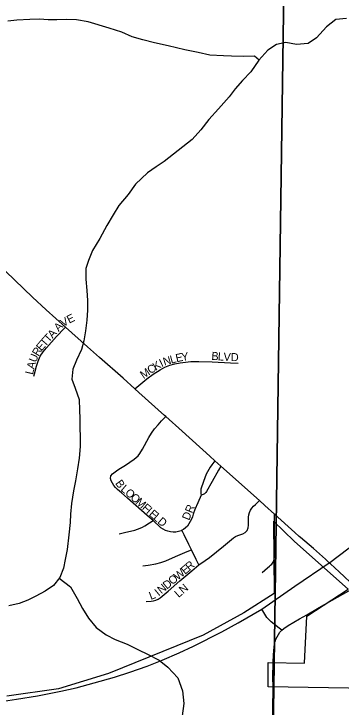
# Model space of a CAD drawing. Extents: x 1874609 to 2204689, y 815661 to 1281160.
# Drawn here: x 2022626 to 2024654, y 1036022 to 1040325 of the extents above; entities that cross this region are included whole.
import ezdxf

# ---------------------------------------------------------------- set-up
doc = ezdxf.new("R2010")
doc.units = 0
for name, color, linetype in [('GM_X_City_Street', 7, 'Continuous'), ('GM_X_City_Street_Text', 7, 'Continuous'), ('GM_X_Corporation', 7, 'Continuous'), ('GM_X_Minor_River', 7, 'Continuous'), ('GM_X_Section', 7, 'Continuous'), ('GM_X_State_Route', 7, 'Continuous'), ('GM_X_Township_Road', 7, 'Continuous'), ('GM_X_US_Route', 7, 'Continuous')]:
    doc.layers.add(name, color=color, linetype=linetype)

msp = doc.modelspace()

# ---------------------------------------------------------------- linework, layer by layer
at = {"layer": 'GM_X_City_Street'}
for points in [[(2022749.1, 1038075.2), (2022753, 1038091.4), (2022765, 1038139.2), (2022775.5, 1038170.1), (2022789.7, 1038199.3), (2022807.3, 1038226.6), (2022827.4, 1038252.5), (2022890.9, 1038323.2), (2022938.6, 1038373.4), (2022945.3, 1038380.5)], [(2023376.2, 1037998.1), (2023412, 1038028.1), (2023450, 1038059.9), (2023490.2, 1038088.9), (2023531.7, 1038116.1), (2023561.2, 1038131.7), (2023592.4, 1038143.7), (2023624.4, 1038152.6), (2023656.9, 1038159.2), (2023689.7, 1038163.9), (2023722.7, 1038166.6), (2023772.1, 1038167.4), (2023854.2, 1038164.9), (2023968.3, 1038158.5), (2024017, 1038157.1)], [(2023488.4, 1037179.5), (2023464.5, 1037200.9), (2023451.6, 1037210.6), (2023329.5, 1037319.6), (2023292.8, 1037352.1), (2023267.9, 1037373.3), (2023256.4, 1037384.8), (2023246.2, 1037397.5), (2023237.1, 1037411.3), (2023229.7, 1037426.3), (2023225.4, 1037442), (2023226.8, 1037457.5), (2023236.1, 1037469.9), (2023262.7, 1037489.4), (2023276.1, 1037498.7), (2023317.9, 1037524.2), (2023372.1, 1037560.7), (2023384.8, 1037571.1), (2023396.2, 1037582.6), (2023406.1, 1037595.6), (2023422.9, 1037623.6), (2023462.3, 1037695.2), (2023479.1, 1037723.2), (2023498, 1037749.8), (2023519.4, 1037774.5), (2023541.7, 1037798.4), (2023567.4, 1037825.8)], [(2023872.3, 1037551.6), (2023852, 1037525), (2023842, 1037511.8), (2023833.4, 1037497.9), (2023818.7, 1037468.4), (2023800.6, 1037422.4), (2023785.6, 1037375.4), (2023784.1, 1037365.7), (2023784.1, 1037356.3), (2023785.1, 1037347.5), (2023787.5, 1037338)], [(2023909.3, 1037518.5), (2023894.7, 1037493), (2023854.4, 1037422.8), (2023819.4, 1037360.2), (2023815.1, 1037353.6), (2023807.7, 1037346.8), (2023799.6, 1037342.4), (2023787.5, 1037338)], [(2023787.5, 1037338), (2023765.2, 1037289.5), (2023747.8, 1037249.5), (2023736.8, 1037218.8), (2023732.2, 1037203.1), (2023726.5, 1037187.8), (2023711, 1037159), (2023701.7, 1037145.6), (2023690.4, 1037133.9), (2023677, 1037124.3), (2023667.7, 1037119.7)], [(2023773.2, 1036904.3), (2023812, 1036931.1), (2023837.9, 1036950.5), (2023924.5, 1037020.5), (2023987.1, 1037071.8), (2024000, 1037080.7), (2024013.1, 1037087.8), (2024044.6, 1037097.5), (2024059.8, 1037105.9), (2024071.7, 1037118.8), (2024078.1, 1037134.9), (2024080.2, 1037151.9), (2024079.3, 1037200.6), (2024081.5, 1037216), (2024086, 1037230.5), (2024092.8, 1037244.3), (2024101.5, 1037257.4), (2024111.6, 1037269.5), (2024122.9, 1037280.5), (2024148.1, 1037305)], [(2023278.4, 1037097.5), (2023311, 1037105.4), (2023376.5, 1037121.3), (2023408.3, 1037131.9), (2023423.6, 1037138.6), (2023438.3, 1037146.7), (2023466.5, 1037165.1), (2023488.4, 1037179.5)], [(2023667.7, 1037119.7), (2023662.1, 1037117), (2023646.1, 1037111.8), (2023629.6, 1037108.8), (2023613, 1037107.8), (2023596.8, 1037109.6), (2023581, 1037113.6), (2023565.5, 1037119), (2023550.8, 1037126), (2023537.5, 1037135.5), (2023488.4, 1037179.5)], [(2023726.3, 1036998.7), (2023710.7, 1037032), (2023681.5, 1037091.6), (2023667.7, 1037119.7)], [(2023425.5, 1036898), (2023457.2, 1036903.1), (2023505.5, 1036910.8), (2023537, 1036919.4), (2023567.5, 1036930.5), (2023627.1, 1036956.3), (2023671.1, 1036976), (2023700.6, 1036988.1), (2023726.3, 1036998.7)], [(2023773.2, 1036904.3), (2023756.1, 1036937.8), (2023726.3, 1036998.7)], [(2023444.8, 1036677.1), (2023476.6, 1036678.8), (2023492, 1036681.2), (2023506.6, 1036685.6), (2023520, 1036692.5), (2023532.7, 1036701.4), (2023582, 1036742.1), (2023655.5, 1036805.6), (2023728.8, 1036868.3), (2023773.2, 1036904.3)], [(2024164.1, 1036857.9), (2024198.4, 1036886.5), (2024210, 1036896.5), (2024215.7, 1036902.3)]]:
    msp.add_lwpolyline(points, dxfattribs=at)
at = {"layer": 'GM_X_Corporation'}
msp.add_lwpolyline([(2024823.3, 1036137.9), (2024201.3, 1036147.5), (2024201.4, 1036298.8), (2024428.2, 1036295.4), (2024442.5, 1036586.7), (2024699, 1036753.8), (2024551.3, 1036884.2), (2024363.6, 1037052), (2024235.7, 1037176.3), (2024240, 1036727.1), (2024051.9, 1036607.1), (2023799.6, 1036469.3), (2023212.9, 1036231.7), (2022903.3, 1036135.3), (2022581.6, 1036091)], dxfattribs=at)
at = {"layer": 'GM_X_Minor_River'}
for points in [[(2024687.4, 1040296.2), (2024621.2, 1040290.5), (2024562.9, 1040244.5), (2024502.5, 1040176.5), (2024450.2, 1040140.6), (2024378, 1040134.8), (2024311.8, 1040147.1), (2024253.6, 1040135.2), (2024199.4, 1040099.3), (2024145.1, 1040037.3), (2024094.7, 1039965.2), (2024042.4, 1039911.2), (2023998.1, 1039859.2), (2023959.9, 1039809.2), (2023893.4, 1039735.2), (2023835.1, 1039669.2), (2023784.8, 1039605.1), (2023730.4, 1039545.1), (2023674.1, 1039499.2), (2023615.8, 1039453.2), (2023557.5, 1039409.3), (2023507.3, 1039375.3), (2023455, 1039337.4), (2023380.6, 1039267.4), (2023334.3, 1039203.4), (2023275.9, 1039135.4), (2023241.6, 1039077.3), (2023201.3, 1039011.2), (2023159, 1038931.1), (2023112.6, 1038857), (2023088.4, 1038794.9), (2023072.2, 1038744.8), (2023072, 1038678.6), (2023077.8, 1038608.3), (2023081.7, 1038546.1), (2023081.5, 1038485.9), (2023077.3, 1038423.8), (2023069.1, 1038357.6), (2023058.9, 1038295.4), (2023044.7, 1038241.3), (2023014.4, 1038175.2), (2022992.2, 1038119), (2022984, 1038056.9), (2023005.9, 1038002.6), (2023029.7, 1037932.3), (2023031.6, 1037866.1), (2023035.4, 1037813.9), (2023035.3, 1037759.7), (2023037.1, 1037695.5), (2023036.9, 1037639.3), (2023030.7, 1037567.1), (2023020.5, 1037500.9), (2023008.2, 1037426.8), (2022996, 1037364.6), (2022983.8, 1037286.4), (2022977.5, 1037220.2), (2022975.4, 1037168), (2022967.1, 1037091.8), (2022956.8, 1036999.5), (2022944.6, 1036937.4), (2022932.5, 1036885.2), (2022910.2, 1036827.1), (2022872, 1036777.1)], [(2024145.9, 1040038.2), (2024117, 1040061.5), (2024046.8, 1040059.7), (2023974.6, 1040062), (2023924.5, 1040064.2), (2023840.2, 1040068.4), (2023768.1, 1040084.8), (2023685.9, 1040101.1), (2023581.7, 1040125.5), (2023497.5, 1040145.9), (2023425.3, 1040164.2), (2023359.2, 1040182.5), (2023295.1, 1040210.8), (2023216.9, 1040235.2), (2023086.6, 1040275.8), (2023014.5, 1040288), (2022950.3, 1040290.3), (2022892.1, 1040288.5), (2022837.9, 1040288.7), (2022783.8, 1040292.8), (2022725.6, 1040289), (2022643.4, 1040285.3), (2022589.2, 1040279.5)], [(2022906.7, 1036822.5), (2022976.2, 1036768.7), (2023018.2, 1036696.3), (2023052.1, 1036634), (2023088, 1036573.7), (2023136, 1036517.3), (2023198, 1036471), (2023254.1, 1036442.7), (2023328.2, 1036412.3), (2023398.4, 1036378), (2023454.4, 1036351.7), (2023526.5, 1036313.3), (2023580.6, 1036271), (2023642.6, 1036204.6), (2023670.4, 1036124.2), (2023680.2, 1036043.9), (2023668, 1035967.7), (2023653.7, 1035903.5), (2023637.5, 1035849.4), (2023609.2, 1035769.3), (2023589, 1035707.1), (2023566.7, 1035627), (2023556.5, 1035574.8), (2023548.3, 1035516.7)], [(2022872, 1036777.1), (2022819.7, 1036741.2), (2022761.4, 1036711.3), (2022711.2, 1036685.4), (2022659, 1036665.5), (2022594.8, 1036651.7)]]:
    msp.add_lwpolyline(points, dxfattribs=at)
at = {"layer": 'GM_X_Section'}
for points in [[(2018988, 1041097.3), (2024307, 1041050.6), (2024232.1, 1035713.6), (2018912.9, 1035910.5)], [(2024307, 1041050.6), (2029613.9, 1041007.7), (2029549.1, 1035652.8), (2024232.1, 1035713.6)]]:
    msp.add_lwpolyline(points, close=True, dxfattribs=at)
at = {"layer": 'GM_X_State_Route'}
for points in [[(2024241.5, 1037219.4), (2024182.4, 1037274.3), (2024148.1, 1037305), (2023909.3, 1037518.5), (2023872.3, 1037551.6), (2023839.9, 1037580.5), (2023669.6, 1037734.6), (2023567.4, 1037825.8), (2023559.6, 1037832.8), (2023401.4, 1037975.4), (2023376.2, 1037998.1), (2023304.2, 1038063.2), (2023156.3, 1038192.9), (2023082.8, 1038258.4), (2022945.3, 1038380.5), (2022825, 1038487.2), (2022741, 1038565.7), (2022576.2, 1038725.9)], [(2024367.3, 1037106.8), (2024241.5, 1037219.4)], [(2024402.9, 1037075.3), (2024395.1, 1037082), (2024367.3, 1037106.8)], [(2024588.6, 1036910.8), (2024580.8, 1036918.1), (2024557.1, 1036940.4), (2024482.9, 1037006.2), (2024402.9, 1037075.3)], [(2024742.7, 1036766.5), (2024641.4, 1036861), (2024588.6, 1036910.8)], [(2024442.3, 1036594.3), (2024519, 1036640.3), (2024665.1, 1036723.3), (2024742.7, 1036766.5)], [(2024287.6, 1036499.7), (2024270.5, 1036511.6), (2024220.4, 1036552.2), (2024209, 1036563.6), (2024194.8, 1036578.8), (2024162.5, 1036631)], [(2024287.6, 1036499.7), (2024299.3, 1036509.9), (2024326.5, 1036528.5), (2024396.6, 1036569.1), (2024442.3, 1036594.3)], [(2024232.6, 1036298.6), (2024234.2, 1036347.4), (2024238.5, 1036396), (2024241.2, 1036412.3), (2024245, 1036428.4), (2024250.3, 1036444.1), (2024257.1, 1036459.3), (2024265.4, 1036473.7), (2024275.3, 1036487.1), (2024286.8, 1036499), (2024287.6, 1036499.7)], [(2024232.5, 1036146.2), (2024232.1, 1036208.7), (2024232.6, 1036298.6)], [(2024210, 1033970.2), (2024212, 1034151.4), (2024213.3, 1034331.9), (2024216.4, 1034643.4), (2024218.8, 1034840.3), (2024222, 1035135.7), (2024226.3, 1035661.1), (2024228, 1035873.7), (2024232.5, 1036146.2)]]:
    msp.add_lwpolyline(points, dxfattribs=at)
at = {"layer": 'GM_X_Township_Road'}
msp.add_lwpolyline([(2024215.7, 1036902.3), (2024224.8, 1036909.5), (2024233.3, 1036922.5), (2024238.6, 1036937.6), (2024240.5, 1036952.6), (2024240.5, 1036968.3), (2024241.2, 1036993.8), (2024241.2, 1037052.6), (2024240.8, 1037135), (2024240.7, 1037162.3), (2024241.2, 1037194.5), (2024241.4, 1037210.8), (2024241.5, 1037219.4)], dxfattribs=at)
at = {"layer": 'GM_X_US_Route'}
for points in [[(2024584.7, 1036920.7), (2024808.3, 1037088.9), (2025019.1, 1037242.7), (2025241.9, 1037404.9), (2025382.9, 1037507.5)], [(2024162.5, 1036631), (2024367.2, 1036772.4), (2024580.8, 1036918.1), (2024584.7, 1036920.7)], [(2021596.4, 1036009.9), (2022085.5, 1036027.1), (2022298.6, 1036039.1), (2022462.4, 1036050), (2022560.6, 1036059.6), (2022642, 1036070.7), (2022771.6, 1036092.6), (2022916.7, 1036120.8), (2023012.9, 1036142.7), (2023124.1, 1036172), (2023250.3, 1036208.5), (2023344.2, 1036238.6), (2023452.5, 1036277.3), (2023544.4, 1036313.1), (2023650.1, 1036358.5), (2023739.3, 1036400.4), (2023914.8, 1036490), (2024016.1, 1036544.4), (2024162.5, 1036631)]]:
    msp.add_lwpolyline(points, dxfattribs=at)

# ---------------------------------------------------------------- texts
at = {"layer": 'GM_X_City_Street_Text'}
for s, rotation, p in [('V', 30.4389, (2022931.6, 1038379.6)), ('E', 26.6017, (2022968.7, 1038401.4)), ('A', 45.51, (2022903.5, 1038350.3)), ('A', 48.3973, (2022865.9, 1038308)), ('T', 48.6342, (2022819.3, 1038255.3)), ('T', 48.3823, (2022842.5, 1038281.7)), ('E', 49.9321, (2022796.9, 1038228.6)), ('R', 58.6073, (2022777.4, 1038196.4)), ('U', 68.0728, (2022761.9, 1038157.6)), ('N', 16.9902, (2023559.1, 1038140.8)), ('L', 14.5795, (2023600.7, 1038153.5)), ('E', 12.7837, (2023634.3, 1038162.3)), ('Y', 8.5351, (2023667.7, 1038169.9)), ('B', 355.8192, (2023849, 1038177.9)), ('L', 355.8171, (2023888.5, 1038175)), ('V', 356.4526, (2023924.2, 1038172.4)), ('D', 359.3995, (2023970.9, 1038169.6)), ('A', 75.529, (2022751.5, 1038116.6)), ('C', 34.1709, (2023473, 1038087)), ('K', 32.6354, (2023505.5, 1038109.1)), ('I', 25.5291, (2023541.1, 1038132)), ('L', 76.8252, (2022743.5, 1038082.6)), ('M', 34.1548, (2023429.3, 1038057.4)), ('B', 305.4417, (2023251.8, 1037411.2)), ('L', 319.9376, (2023284.1, 1037368.8)), ('O', 318.5262, (2023310.8, 1037346.4)), ('O', 318.4954, (2023343.8, 1037317.2)), ('M', 318.5129, (2023376.8, 1037288.1)), ('F', 318.5213, (2023416.3, 1037253.1)), ('I', 318.5277, (2023442.7, 1037229.8)), ('E', 318.5185, (2023459.2, 1037215.2)), ('DR', 67.7525, (2023712, 1037177.5)), ('L', 318.5213, (2023485.5, 1037191.9)), ('D', 319.4049, (2023512.5, 1037168)), ('E', 39.5833, (2023686.5, 1036842.9)), ('R', 40.8329, (2023714.5, 1036866.1)), ('W', 39.4396, (2023642.2, 1036806.5)), ('D', 39.4399, (2023574.2, 1036750.6)), ('O', 39.4558, (2023608.2, 1036778.5)), ('N', 39.2094, (2023540, 1036722.6)), ('LN', 40.6039, (2023646.8, 1036698.7)), ('L', 20.6903, (2023474.6, 1036687.2)), ('I', 39.6299, (2023523.1, 1036708.6))]:
    msp.add_text(s, height=50, rotation=rotation, dxfattribs=at).set_placement(p)

doc.saveas('drawing.dxf')
